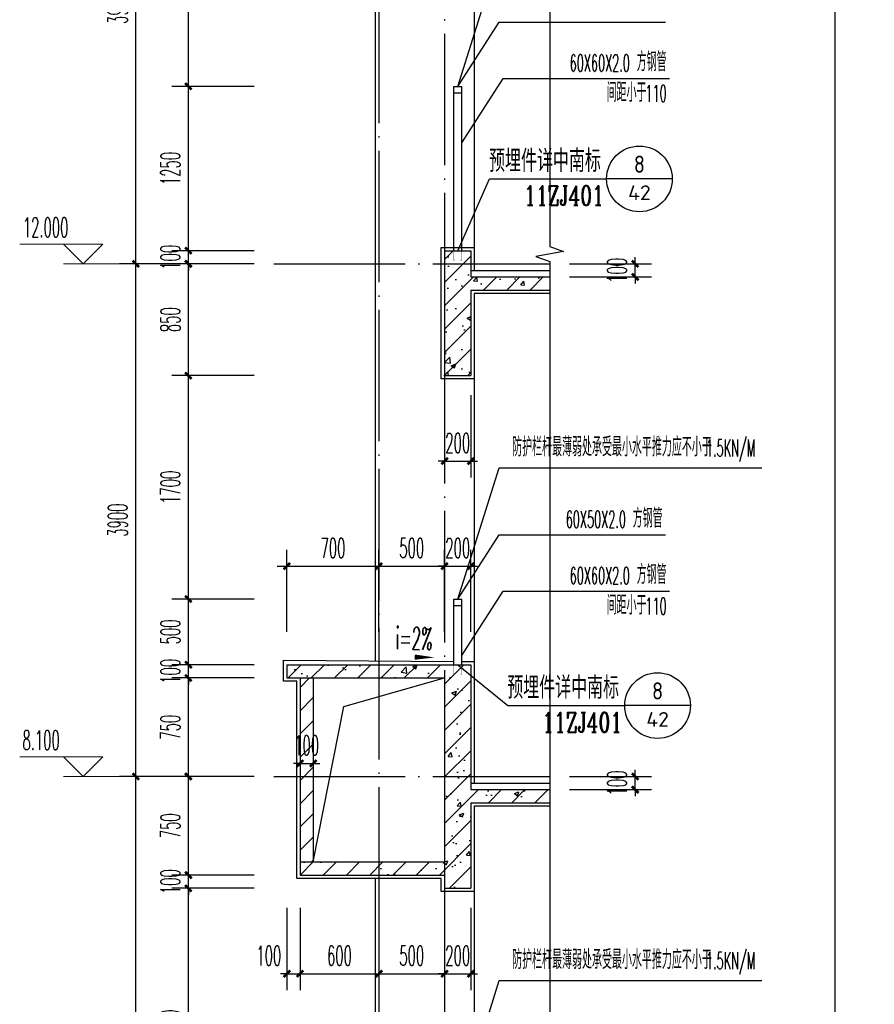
# Model space of a CAD drawing. Extents: x 1779708 to 7299578, y -1121471 to 88434.
# Tile 1020 of 1056: x 7019014 to 7025517, y -967306 to -959816. Entities that reach past the tile are written whole.
import ezdxf
from ezdxf.enums import TextEntityAlignment as Align

# ---------------------------------------------------------------- set-up
doc = ezdxf.new("R2010")
doc.units = 0
doc.header["$LTSCALE"] = 1000
doc.header["$MEASUREMENT"] = 0
doc.linetypes.add('DOTE', pattern=[2.42, 2, -0.2, 0.02, -0.2])
doc.layers.get('0').update_dxf_attribs({"linetype": 'CONTINUOUS'})
doc.layers.get('Defpoints').update_dxf_attribs({"linetype": 'CONTINUOUS'})
for name, color, linetype in [('AXIS', 3, 'CONTINUOUS'), ('DIM_IDEN', 3, 'CONTINUOUS'), ('DIM_LEAD', 3, 'CONTINUOUS'), ('DIM_SYMB', 3, 'CONTINUOUS'), ('DOTE', 1, 'DOTE'), ('PUB_TAB', 7, 'CONTINUOUS'), ('PUB_TEXT', 7, 'CONTINUOUS'), ('WALL', 255, 'CONTINUOUS'), ('填充细线', 8, 'CONTINUOUS'), ('栏杆', 6, 'CONTINUOUS'), ('粉刷线', 213, 'CONTINUOUS'), ('装修层线', 2, 'CONTINUOUS')]:
    doc.layers.add(name, color=color, linetype=linetype)
doc.layers.add('DIM_ELEV', color=3, linetype='CONTINUOUS', lineweight=13)
doc.styles.add('_TCH_DIM', font='SIMPLEX.shx', dxfattribs={"width": 0.7, "bigfont": 'GBCBIG.shx'})
doc.styles.add('_TCH_DIM_T3', font='SIMPLEX.shx', dxfattribs={"width": 0.494118, "bigfont": 'GBCBIG.shx'})
doc.styles.add('_TCH_LABEL', font='COMPLEX', dxfattribs={"bigfont": 'GBCBIG'})
doc.styles.get("Standard").update_dxf_attribs({"font": 'GBENOR', "bigfont": 'GBCBIG'})
doc.dimstyles.new('_TCH_ARCH&&50', dxfattribs={"dimtxt": 148.75, "dimasz": 50, "dimexe": 125, "dimexo": 150, "dimgap": 63.125, "dimtad": 1, "dimdec": 0, "dimzin": 0, "dimdsep": 46, "dimtxsty": '_TCH_DIM_T3', "dimblk": 'ARCHTICK', "dimcen": 0.09, "dimdle": 75, "dimclrt": 7, "dimazin": 2, "dimtfac": 1, "dimtdec": 0, "dimtix": 1, "dimtmove": 2, "dimatfit": 3, "dimfxl": 250, "dimtolj": 1, "dimtzin": 0, "dimarcsym": 0})

# ---------------------------------------------------------------- blocks, each defined once
blk = doc.blocks.new('_ArchTick')
at = {"color": 0, "linetype": 'ByBlock', "const_width": 0.4}
blk.add_lwpolyline([(-0.5, -0.5), (0.5, 0.5)], dxfattribs=at)
blk = doc.blocks.new('*D1239')
at = {"layer": 'AXIS', "color": 0, "lineweight": -2, "transparency": 16777216}
for p, q in [((7019897.5, -969548.2), (7019897.5, -965498.2)), ((7020797.5, -965573.2), (7019772.5, -965573.2)), ((7020797.5, -969473.2), (7019772.5, -969473.2))]:
    blk.add_line(p, q, dxfattribs=at)
at = {"layer": 'Defpoints', "color": 0, "transparency": 16777216}
for p in [(7019897.5, -965573.2), (7020947.5, -965573.2), (7020947.5, -969473.2)]:
    blk.add_point(p, dxfattribs=at)
at = {"layer": 'AXIS', "color": 0, "lineweight": -2, "transparency": 16777216, "xscale": 50, "yscale": 50, "zscale": 50}
for p, rotation in [((7019897.5, -965573.2), 90), ((7019897.5, -969473.2), 270)]:
    blk.add_blockref('_ArchTick', p, dxfattribs=dict(at, rotation=rotation))
at = {"layer": 'AXIS', "color": 7, "transparency": 16777216, "insert": (7019760, -967523.2), "char_height": 148.75, "attachment_point": 5, "rotation": 90, "style": '_TCH_DIM_T3'}
blk.add_mtext('\\A1;3900', dxfattribs=at)
blk = doc.blocks.new('*D1240')
at = {"layer": 'AXIS', "color": 0, "lineweight": -2, "transparency": 16777216}
for p, q in [((7019897.5, -965648.2), (7019897.5, -961598.2)), ((7020797.5, -961673.2), (7019772.5, -961673.2)), ((7020797.5, -965573.2), (7019772.5, -965573.2))]:
    blk.add_line(p, q, dxfattribs=at)
at = {"layer": 'Defpoints', "color": 0, "transparency": 16777216}
for p in [(7019897.5, -961673.2), (7020947.5, -961673.2), (7020947.5, -965573.2)]:
    blk.add_point(p, dxfattribs=at)
at = {"layer": 'AXIS', "color": 0, "lineweight": -2, "transparency": 16777216, "xscale": 50, "yscale": 50, "zscale": 50}
for p, rotation in [((7019897.5, -961673.2), 90), ((7019897.5, -965573.2), 270)]:
    blk.add_blockref('_ArchTick', p, dxfattribs=dict(at, rotation=rotation))
at = {"layer": 'AXIS', "color": 7, "transparency": 16777216, "insert": (7019760, -963623.2), "char_height": 148.75, "attachment_point": 5, "rotation": 90, "style": '_TCH_DIM_T3'}
blk.add_mtext('\\A1;3900', dxfattribs=at)
blk = doc.blocks.new('*D1241')
at = {"layer": 'AXIS', "color": 0, "lineweight": -2, "transparency": 16777216}
for p, q in [((7019897.5, -961748.2), (7019897.5, -957698.2)), ((7020797.5, -957773.2), (7019772.5, -957773.2)), ((7020797.5, -961673.2), (7019772.5, -961673.2))]:
    blk.add_line(p, q, dxfattribs=at)
at = {"layer": 'Defpoints', "color": 0, "transparency": 16777216}
for p in [(7019897.5, -957773.2), (7020947.5, -957773.2), (7020947.5, -961673.2)]:
    blk.add_point(p, dxfattribs=at)
at = {"layer": 'AXIS', "color": 0, "lineweight": -2, "transparency": 16777216, "xscale": 50, "yscale": 50, "zscale": 50}
for p, rotation in [((7019897.5, -957773.2), 90), ((7019897.5, -961673.2), 270)]:
    blk.add_blockref('_ArchTick', p, dxfattribs=dict(at, rotation=rotation))
at = {"layer": 'AXIS', "color": 7, "transparency": 16777216, "insert": (7019760, -959723.2), "char_height": 148.75, "attachment_point": 5, "rotation": 90, "style": '_TCH_DIM_T3'}
blk.add_mtext('\\A1;3900', dxfattribs=at)
blk = doc.blocks.new('*D1253')
at = {"layer": 'AXIS', "color": 0, "lineweight": -2, "transparency": 16777216}
for p, q in [((7020297.5, -968598.2), (7020297.5, -966348.2)), ((7020797.5, -966423.2), (7020172.5, -966423.2)), ((7020797.5, -968523.2), (7020172.5, -968523.2))]:
    blk.add_line(p, q, dxfattribs=at)
at = {"layer": 'Defpoints', "color": 0, "transparency": 16777216}
for p in [(7020297.5, -966423.2), (7020947.5, -966423.2), (7020947.5, -968523.2)]:
    blk.add_point(p, dxfattribs=at)
at = {"layer": 'AXIS', "color": 0, "lineweight": -2, "transparency": 16777216, "xscale": 50, "yscale": 50, "zscale": 50}
for p, rotation in [((7020297.5, -966423.2), 90), ((7020297.5, -968523.2), 270)]:
    blk.add_blockref('_ArchTick', p, dxfattribs=dict(at, rotation=rotation))
at = {"layer": 'AXIS', "color": 7, "transparency": 16777216, "insert": (7020160, -967473.2), "char_height": 148.75, "attachment_point": 5, "rotation": 90, "style": '_TCH_DIM_T3'}
blk.add_mtext('\\A1;2100', dxfattribs=at)
blk = doc.blocks.new('*D1254')
at = {"layer": 'AXIS', "color": 0, "lineweight": -2, "transparency": 16777216}
for p, q in [((7020297.5, -966323.2), (7020297.5, -966273.2)), ((7020797.5, -966323.2), (7020172.5, -966323.2)), ((7020297.5, -966423.2), (7020297.5, -966323.2)), ((7020797.5, -966423.2), (7020172.5, -966423.2)), ((7020297.5, -966423.2), (7020297.5, -966473.2))]:
    blk.add_line(p, q, dxfattribs=at)
at = {"layer": 'Defpoints', "color": 0, "transparency": 16777216}
for p in [(7020297.5, -966323.2), (7020947.5, -966323.2), (7020947.5, -966423.2)]:
    blk.add_point(p, dxfattribs=at)
at = {"layer": 'AXIS', "color": 0, "lineweight": -2, "transparency": 16777216, "xscale": 50, "yscale": 50, "zscale": 50}
for p, rotation in [((7020297.5, -966323.2), 270), ((7020297.5, -966423.2), 90)]:
    blk.add_blockref('_ArchTick', p, dxfattribs=dict(at, rotation=rotation))
at = {"layer": 'AXIS', "color": 7, "transparency": 16777216, "insert": (7020160, -966373.2), "char_height": 148.75, "attachment_point": 5, "rotation": 90, "style": '_TCH_DIM_T3'}
blk.add_mtext('\\A1;100', dxfattribs=at)
blk = doc.blocks.new('*D1255')
at = {"layer": 'AXIS', "color": 0, "lineweight": -2, "transparency": 16777216}
for p, q in [((7020297.5, -966398.2), (7020297.5, -965498.2)), ((7020797.5, -965573.2), (7020172.5, -965573.2)), ((7020797.5, -966323.2), (7020172.5, -966323.2))]:
    blk.add_line(p, q, dxfattribs=at)
at = {"layer": 'Defpoints', "color": 0, "transparency": 16777216}
for p in [(7020297.5, -965573.2), (7020947.5, -965573.2), (7020947.5, -966323.2)]:
    blk.add_point(p, dxfattribs=at)
at = {"layer": 'AXIS', "color": 0, "lineweight": -2, "transparency": 16777216, "xscale": 50, "yscale": 50, "zscale": 50}
for p, rotation in [((7020297.5, -965573.2), 90), ((7020297.5, -966323.2), 270)]:
    blk.add_blockref('_ArchTick', p, dxfattribs=dict(at, rotation=rotation))
at = {"layer": 'AXIS', "color": 7, "transparency": 16777216, "insert": (7020160, -965948.2), "char_height": 148.75, "attachment_point": 5, "rotation": 90, "style": '_TCH_DIM_T3'}
blk.add_mtext('\\A1;750', dxfattribs=at)
blk = doc.blocks.new('*D1256')
at = {"layer": 'AXIS', "color": 0, "lineweight": -2, "transparency": 16777216}
for p, q in [((7020297.5, -965648.2), (7020297.5, -964748.2)), ((7020797.5, -964823.2), (7020172.5, -964823.2)), ((7020797.5, -965573.2), (7020172.5, -965573.2))]:
    blk.add_line(p, q, dxfattribs=at)
at = {"layer": 'Defpoints', "color": 0, "transparency": 16777216}
for p in [(7020297.5, -964823.2), (7020947.5, -964823.2), (7020947.5, -965573.2)]:
    blk.add_point(p, dxfattribs=at)
at = {"layer": 'AXIS', "color": 0, "lineweight": -2, "transparency": 16777216, "xscale": 50, "yscale": 50, "zscale": 50}
for p, rotation in [((7020297.5, -964823.2), 90), ((7020297.5, -965573.2), 270)]:
    blk.add_blockref('_ArchTick', p, dxfattribs=dict(at, rotation=rotation))
at = {"layer": 'AXIS', "color": 7, "transparency": 16777216, "insert": (7020160, -965198.2), "char_height": 148.75, "attachment_point": 5, "rotation": 90, "style": '_TCH_DIM_T3'}
blk.add_mtext('\\A1;750', dxfattribs=at)
blk = doc.blocks.new('*D1257')
at = {"layer": 'AXIS', "color": 0, "lineweight": -2, "transparency": 16777216}
for p, q in [((7020297.5, -964723.2), (7020297.5, -964673.2)), ((7020797.5, -964723.2), (7020172.5, -964723.2)), ((7020297.5, -964823.2), (7020297.5, -964723.2)), ((7020797.5, -964823.2), (7020172.5, -964823.2)), ((7020297.5, -964823.2), (7020297.5, -964873.2))]:
    blk.add_line(p, q, dxfattribs=at)
at = {"layer": 'Defpoints', "color": 0, "transparency": 16777216}
for p in [(7020297.5, -964723.2), (7020947.5, -964723.2), (7020947.5, -964823.2)]:
    blk.add_point(p, dxfattribs=at)
at = {"layer": 'AXIS', "color": 0, "lineweight": -2, "transparency": 16777216, "xscale": 50, "yscale": 50, "zscale": 50}
for p, rotation in [((7020297.5, -964723.2), 270), ((7020297.5, -964823.2), 90)]:
    blk.add_blockref('_ArchTick', p, dxfattribs=dict(at, rotation=rotation))
at = {"layer": 'AXIS', "color": 7, "transparency": 16777216, "insert": (7020160, -964773.2), "char_height": 148.75, "attachment_point": 5, "rotation": 90, "style": '_TCH_DIM_T3'}
blk.add_mtext('\\A1;100', dxfattribs=at)
blk = doc.blocks.new('*D1258')
at = {"layer": 'AXIS', "color": 0, "lineweight": -2, "transparency": 16777216}
for p, q in [((7020297.5, -964798.2), (7020297.5, -964148.2)), ((7020797.5, -964223.2), (7020172.5, -964223.2)), ((7020797.5, -964723.2), (7020172.5, -964723.2))]:
    blk.add_line(p, q, dxfattribs=at)
at = {"layer": 'Defpoints', "color": 0, "transparency": 16777216}
for p in [(7020297.5, -964223.2), (7020947.5, -964223.2), (7020947.5, -964723.2)]:
    blk.add_point(p, dxfattribs=at)
at = {"layer": 'AXIS', "color": 0, "lineweight": -2, "transparency": 16777216, "xscale": 50, "yscale": 50, "zscale": 50}
for p, rotation in [((7020297.5, -964223.2), 90), ((7020297.5, -964723.2), 270)]:
    blk.add_blockref('_ArchTick', p, dxfattribs=dict(at, rotation=rotation))
at = {"layer": 'AXIS', "color": 7, "transparency": 16777216, "insert": (7020160, -964473.2), "char_height": 148.75, "attachment_point": 5, "rotation": 90, "style": '_TCH_DIM_T3'}
blk.add_mtext('\\A1;500', dxfattribs=at)
blk = doc.blocks.new('*D1259')
at = {"layer": 'AXIS', "color": 0, "lineweight": -2, "transparency": 16777216}
for p, q in [((7020297.5, -964298.2), (7020297.5, -962448.2)), ((7020797.5, -962523.2), (7020172.5, -962523.2)), ((7020797.5, -964223.2), (7020172.5, -964223.2))]:
    blk.add_line(p, q, dxfattribs=at)
at = {"layer": 'Defpoints', "color": 0, "transparency": 16777216}
for p in [(7020297.5, -962523.2), (7020947.5, -962523.2), (7020947.5, -964223.2)]:
    blk.add_point(p, dxfattribs=at)
at = {"layer": 'AXIS', "color": 0, "lineweight": -2, "transparency": 16777216, "xscale": 50, "yscale": 50, "zscale": 50}
for p, rotation in [((7020297.5, -962523.2), 90), ((7020297.5, -964223.2), 270)]:
    blk.add_blockref('_ArchTick', p, dxfattribs=dict(at, rotation=rotation))
at = {"layer": 'AXIS', "color": 7, "transparency": 16777216, "insert": (7020160, -963373.2), "char_height": 148.75, "attachment_point": 5, "rotation": 90, "style": '_TCH_DIM_T3'}
blk.add_mtext('\\A1;1700', dxfattribs=at)
blk = doc.blocks.new('*D1260')
at = {"layer": 'AXIS', "color": 0, "lineweight": -2, "transparency": 16777216}
for p, q in [((7020297.5, -962598.2), (7020297.5, -961598.2)), ((7020797.5, -961673.2), (7020172.5, -961673.2)), ((7020797.5, -962523.2), (7020172.5, -962523.2))]:
    blk.add_line(p, q, dxfattribs=at)
at = {"layer": 'Defpoints', "color": 0, "transparency": 16777216}
for p in [(7020297.5, -961673.2), (7020947.5, -961673.2), (7020947.5, -962523.2)]:
    blk.add_point(p, dxfattribs=at)
at = {"layer": 'AXIS', "color": 0, "lineweight": -2, "transparency": 16777216, "xscale": 50, "yscale": 50, "zscale": 50}
for p, rotation in [((7020297.5, -961673.2), 90), ((7020297.5, -962523.2), 270)]:
    blk.add_blockref('_ArchTick', p, dxfattribs=dict(at, rotation=rotation))
at = {"layer": 'AXIS', "color": 7, "transparency": 16777216, "insert": (7020160, -962098.2), "char_height": 148.75, "attachment_point": 5, "rotation": 90, "style": '_TCH_DIM_T3'}
blk.add_mtext('\\A1;850', dxfattribs=at)
blk = doc.blocks.new('*D1261')
at = {"layer": 'AXIS', "color": 0, "lineweight": -2, "transparency": 16777216}
for p, q in [((7020297.5, -961573.2), (7020297.5, -961523.2)), ((7020797.5, -961573.2), (7020172.5, -961573.2)), ((7020297.5, -961673.2), (7020297.5, -961573.2)), ((7020797.5, -961673.2), (7020172.5, -961673.2)), ((7020297.5, -961673.2), (7020297.5, -961723.2))]:
    blk.add_line(p, q, dxfattribs=at)
at = {"layer": 'Defpoints', "color": 0, "transparency": 16777216}
for p in [(7020297.5, -961573.2), (7020947.5, -961573.2), (7020947.5, -961673.2)]:
    blk.add_point(p, dxfattribs=at)
at = {"layer": 'AXIS', "color": 0, "lineweight": -2, "transparency": 16777216, "xscale": 50, "yscale": 50, "zscale": 50}
for p, rotation in [((7020297.5, -961573.2), 270), ((7020297.5, -961673.2), 90)]:
    blk.add_blockref('_ArchTick', p, dxfattribs=dict(at, rotation=rotation))
at = {"layer": 'AXIS', "color": 7, "transparency": 16777216, "insert": (7020160, -961623.2), "char_height": 148.75, "attachment_point": 5, "rotation": 90, "style": '_TCH_DIM_T3'}
blk.add_mtext('\\A1;100', dxfattribs=at)
blk = doc.blocks.new('*D1262')
at = {"layer": 'AXIS', "color": 0, "lineweight": -2, "transparency": 16777216}
for p, q in [((7020297.5, -961648.2), (7020297.5, -960248.2)), ((7020797.5, -960323.2), (7020172.5, -960323.2)), ((7020797.5, -961573.2), (7020172.5, -961573.2))]:
    blk.add_line(p, q, dxfattribs=at)
at = {"layer": 'Defpoints', "color": 0, "transparency": 16777216}
for p in [(7020297.5, -960323.2), (7020947.5, -960323.2), (7020947.5, -961573.2)]:
    blk.add_point(p, dxfattribs=at)
at = {"layer": 'AXIS', "color": 0, "lineweight": -2, "transparency": 16777216, "xscale": 50, "yscale": 50, "zscale": 50}
for p, rotation in [((7020297.5, -960323.2), 90), ((7020297.5, -961573.2), 270)]:
    blk.add_blockref('_ArchTick', p, dxfattribs=dict(at, rotation=rotation))
at = {"layer": 'AXIS', "color": 7, "transparency": 16777216, "insert": (7020160, -960948.2), "char_height": 148.75, "attachment_point": 5, "rotation": 90, "style": '_TCH_DIM_T3'}
blk.add_mtext('\\A1;1250', dxfattribs=at)
blk = doc.blocks.new('*D1263')
at = {"layer": 'AXIS', "color": 0, "lineweight": -2, "transparency": 16777216}
for p, q in [((7020297.5, -960398.2), (7020297.5, -958548.2)), ((7020797.5, -958623.2), (7020172.5, -958623.2)), ((7020797.5, -960323.2), (7020172.5, -960323.2))]:
    blk.add_line(p, q, dxfattribs=at)
at = {"layer": 'Defpoints', "color": 0, "transparency": 16777216}
for p in [(7020297.5, -958623.2), (7020947.5, -958623.2), (7020947.5, -960323.2)]:
    blk.add_point(p, dxfattribs=at)
at = {"layer": 'AXIS', "color": 0, "lineweight": -2, "transparency": 16777216, "xscale": 50, "yscale": 50, "zscale": 50}
for p, rotation in [((7020297.5, -958623.2), 90), ((7020297.5, -960323.2), 270)]:
    blk.add_blockref('_ArchTick', p, dxfattribs=dict(at, rotation=rotation))
at = {"layer": 'AXIS', "color": 7, "transparency": 16777216, "insert": (7020160, -959473.2), "char_height": 148.75, "attachment_point": 5, "rotation": 90, "style": '_TCH_DIM_T3'}
blk.add_mtext('\\A1;1700', dxfattribs=at)
blk = doc.blocks.new('*D1283')
at = {"layer": 'AXIS', "color": 0, "lineweight": -2, "transparency": 16777216}
for p, q in [((7023697.5, -961673.2), (7023697.5, -961623.2)), ((7023197.5, -961673.2), (7023822.5, -961673.2)), ((7023697.5, -961773.2), (7023697.5, -961673.2)), ((7023197.5, -961773.2), (7023822.5, -961773.2)), ((7023697.5, -961773.2), (7023697.5, -961823.2))]:
    blk.add_line(p, q, dxfattribs=at)
at = {"layer": 'Defpoints', "color": 0, "transparency": 16777216}
for p in [(7023047.5, -961673.2), (7023697.5, -961673.2), (7023047.5, -961773.2)]:
    blk.add_point(p, dxfattribs=at)
at = {"layer": 'AXIS', "color": 0, "lineweight": -2, "transparency": 16777216, "xscale": 50, "yscale": 50, "zscale": 50}
for p, rotation in [((7023697.5, -961673.2), 270), ((7023697.5, -961773.2), 90)]:
    blk.add_blockref('_ArchTick', p, dxfattribs=dict(at, rotation=rotation))
at = {"layer": 'AXIS', "color": 7, "transparency": 16777216, "insert": (7023560, -961723.2), "char_height": 148.75, "attachment_point": 5, "rotation": 90, "style": '_TCH_DIM_T3'}
blk.add_mtext('\\A1;100', dxfattribs=at)
blk = doc.blocks.new('*D1290')
at = {"layer": 'AXIS', "color": 0, "lineweight": -2, "transparency": 16777216}
for p, q in [((7021047.5, -964473.2), (7021047.5, -963848.2)), ((7021747.5, -964473.2), (7021747.5, -963848.2)), ((7020972.5, -963973.2), (7021822.5, -963973.2))]:
    blk.add_line(p, q, dxfattribs=at)
at = {"layer": 'Defpoints', "color": 0, "transparency": 16777216}
for p in [(7021747.5, -963973.2), (7021047.5, -964623.2), (7021747.5, -964623.2)]:
    blk.add_point(p, dxfattribs=at)
at = {"layer": 'AXIS', "color": 0, "lineweight": -2, "transparency": 16777216, "xscale": 50, "yscale": 50, "zscale": 50, "rotation": 180}
blk.add_blockref('_ArchTick', (7021047.5, -963973.2), dxfattribs=at)
at = {"layer": 'AXIS', "color": 0, "lineweight": -2, "transparency": 16777216, "xscale": 50, "yscale": 50, "zscale": 50}
blk.add_blockref('_ArchTick', (7021747.5, -963973.2), dxfattribs=at)
at = {"layer": 'AXIS', "color": 7, "transparency": 16777216, "insert": (7021397.5, -963835.7), "char_height": 148.75, "attachment_point": 5, "style": '_TCH_DIM_T3'}
blk.add_mtext('\\A1;700', dxfattribs=at)
blk = doc.blocks.new('*D1291')
at = {"layer": 'AXIS', "color": 0, "lineweight": -2, "transparency": 16777216}
for p, q in [((7021747.5, -964473.2), (7021747.5, -963848.2)), ((7022247.5, -964473.2), (7022247.5, -963848.2)), ((7021672.5, -963973.2), (7022322.5, -963973.2))]:
    blk.add_line(p, q, dxfattribs=at)
at = {"layer": 'Defpoints', "color": 0, "transparency": 16777216}
for p in [(7022247.5, -963973.2), (7021747.5, -964623.2), (7022247.5, -964623.2)]:
    blk.add_point(p, dxfattribs=at)
at = {"layer": 'AXIS', "color": 0, "lineweight": -2, "transparency": 16777216, "xscale": 50, "yscale": 50, "zscale": 50, "rotation": 180}
blk.add_blockref('_ArchTick', (7021747.5, -963973.2), dxfattribs=at)
at = {"layer": 'AXIS', "color": 0, "lineweight": -2, "transparency": 16777216, "xscale": 50, "yscale": 50, "zscale": 50}
blk.add_blockref('_ArchTick', (7022247.5, -963973.2), dxfattribs=at)
at = {"layer": 'AXIS', "color": 7, "transparency": 16777216, "insert": (7021997.5, -963835.7), "char_height": 148.75, "attachment_point": 5, "style": '_TCH_DIM_T3'}
blk.add_mtext('\\A1;500', dxfattribs=at)
blk = doc.blocks.new('*D1292')
at = {"layer": 'AXIS', "color": 0, "lineweight": -2, "transparency": 16777216}
for p, q in [((7022247.5, -964473.2), (7022247.5, -963848.2)), ((7022447.5, -964473.2), (7022447.5, -963848.2)), ((7022247.5, -963973.2), (7022197.5, -963973.2)), ((7022247.5, -963973.2), (7022447.5, -963973.2)), ((7022447.5, -963973.2), (7022497.5, -963973.2))]:
    blk.add_line(p, q, dxfattribs=at)
at = {"layer": 'Defpoints', "color": 0, "transparency": 16777216}
for p in [(7022447.5, -963973.2), (7022247.5, -964623.2), (7022447.5, -964623.2)]:
    blk.add_point(p, dxfattribs=at)
at = {"layer": 'AXIS', "color": 0, "lineweight": -2, "transparency": 16777216, "xscale": 50, "yscale": 50, "zscale": 50}
blk.add_blockref('_ArchTick', (7022247.5, -963973.2), dxfattribs=at)
at = {"layer": 'AXIS', "color": 0, "lineweight": -2, "transparency": 16777216, "xscale": 50, "yscale": 50, "zscale": 50, "rotation": 180}
blk.add_blockref('_ArchTick', (7022447.5, -963973.2), dxfattribs=at)
at = {"layer": 'AXIS', "color": 7, "transparency": 16777216, "insert": (7022347.5, -963835.7), "char_height": 148.75, "attachment_point": 5, "style": '_TCH_DIM_T3'}
blk.add_mtext('\\A1;200', dxfattribs=at)
blk = doc.blocks.new('*D1293')
at = {"layer": 'AXIS', "color": 0, "lineweight": -2, "transparency": 16777216}
for p, q in [((7022247.5, -962673.2), (7022247.5, -963298.2)), ((7022447.5, -962673.2), (7022447.5, -963298.2)), ((7022247.5, -963173.2), (7022197.5, -963173.2)), ((7022247.5, -963173.2), (7022447.5, -963173.2)), ((7022447.5, -963173.2), (7022497.5, -963173.2))]:
    blk.add_line(p, q, dxfattribs=at)
at = {"layer": 'Defpoints', "color": 0, "transparency": 16777216}
for p in [(7022247.5, -962523.2), (7022447.5, -962523.2), (7022447.5, -963173.2)]:
    blk.add_point(p, dxfattribs=at)
at = {"layer": 'AXIS', "color": 0, "lineweight": -2, "transparency": 16777216, "xscale": 50, "yscale": 50, "zscale": 50}
blk.add_blockref('_ArchTick', (7022247.5, -963173.2), dxfattribs=at)
at = {"layer": 'AXIS', "color": 0, "lineweight": -2, "transparency": 16777216, "xscale": 50, "yscale": 50, "zscale": 50, "rotation": 180}
blk.add_blockref('_ArchTick', (7022447.5, -963173.2), dxfattribs=at)
at = {"layer": 'AXIS', "color": 7, "transparency": 16777216, "insert": (7022347.5, -963035.7), "char_height": 148.75, "attachment_point": 5, "style": '_TCH_DIM_T3'}
blk.add_mtext('\\A1;200', dxfattribs=at)
blk = doc.blocks.new('*D1297')
at = {"layer": 'AXIS', "color": 0, "lineweight": -2, "transparency": 16777216}
for p, q in [((7021047.5, -966573.2), (7021047.5, -967198.2)), ((7021147.5, -966573.2), (7021147.5, -967198.2)), ((7021047.5, -967073.2), (7020997.5, -967073.2)), ((7021047.5, -967073.2), (7021147.5, -967073.2)), ((7021147.5, -967073.2), (7021197.5, -967073.2))]:
    blk.add_line(p, q, dxfattribs=at)
at = {"layer": 'Defpoints', "color": 0, "transparency": 16777216}
for p in [(7021047.5, -966423.2), (7021147.5, -966423.2), (7021147.5, -967073.2)]:
    blk.add_point(p, dxfattribs=at)
at = {"layer": 'AXIS', "color": 0, "lineweight": -2, "transparency": 16777216, "xscale": 50, "yscale": 50, "zscale": 50}
blk.add_blockref('_ArchTick', (7021047.5, -967073.2), dxfattribs=at)
at = {"layer": 'AXIS', "color": 0, "lineweight": -2, "transparency": 16777216, "xscale": 50, "yscale": 50, "zscale": 50, "rotation": 180}
blk.add_blockref('_ArchTick', (7021147.5, -967073.2), dxfattribs=at)
at = {"layer": 'AXIS', "color": 7, "transparency": 16777216, "insert": (7020910, -966935.7), "char_height": 148.75, "attachment_point": 5, "style": '_TCH_DIM_T3'}
blk.add_mtext('\\A1;100', dxfattribs=at)
blk = doc.blocks.new('*D1298')
at = {"layer": 'AXIS', "color": 0, "lineweight": -2, "transparency": 16777216}
for p, q in [((7021147.5, -966573.2), (7021147.5, -967198.2)), ((7021747.5, -966573.2), (7021747.5, -967198.2)), ((7021072.5, -967073.2), (7021822.5, -967073.2))]:
    blk.add_line(p, q, dxfattribs=at)
at = {"layer": 'Defpoints', "color": 0, "transparency": 16777216}
for p in [(7021147.5, -966423.2), (7021747.5, -966423.2), (7021747.5, -967073.2)]:
    blk.add_point(p, dxfattribs=at)
at = {"layer": 'AXIS', "color": 0, "lineweight": -2, "transparency": 16777216, "xscale": 50, "yscale": 50, "zscale": 50, "rotation": 180}
blk.add_blockref('_ArchTick', (7021147.5, -967073.2), dxfattribs=at)
at = {"layer": 'AXIS', "color": 0, "lineweight": -2, "transparency": 16777216, "xscale": 50, "yscale": 50, "zscale": 50}
blk.add_blockref('_ArchTick', (7021747.5, -967073.2), dxfattribs=at)
at = {"layer": 'AXIS', "color": 7, "transparency": 16777216, "insert": (7021447.5, -966935.7), "char_height": 148.75, "attachment_point": 5, "style": '_TCH_DIM_T3'}
blk.add_mtext('\\A1;600', dxfattribs=at)
blk = doc.blocks.new('*D1299')
at = {"layer": 'AXIS', "color": 0, "lineweight": -2, "transparency": 16777216}
for p, q in [((7021747.5, -966573.2), (7021747.5, -967198.2)), ((7022247.5, -966573.2), (7022247.5, -967198.2)), ((7021672.5, -967073.2), (7022322.5, -967073.2))]:
    blk.add_line(p, q, dxfattribs=at)
at = {"layer": 'Defpoints', "color": 0, "transparency": 16777216}
for p in [(7021747.5, -966423.2), (7022247.5, -966423.2), (7022247.5, -967073.2)]:
    blk.add_point(p, dxfattribs=at)
at = {"layer": 'AXIS', "color": 0, "lineweight": -2, "transparency": 16777216, "xscale": 50, "yscale": 50, "zscale": 50, "rotation": 180}
blk.add_blockref('_ArchTick', (7021747.5, -967073.2), dxfattribs=at)
at = {"layer": 'AXIS', "color": 0, "lineweight": -2, "transparency": 16777216, "xscale": 50, "yscale": 50, "zscale": 50}
blk.add_blockref('_ArchTick', (7022247.5, -967073.2), dxfattribs=at)
at = {"layer": 'AXIS', "color": 7, "transparency": 16777216, "insert": (7021997.5, -966935.7), "char_height": 148.75, "attachment_point": 5, "style": '_TCH_DIM_T3'}
blk.add_mtext('\\A1;500', dxfattribs=at)
blk = doc.blocks.new('*D1300')
at = {"layer": 'AXIS', "color": 0, "lineweight": -2, "transparency": 16777216}
for p, q in [((7022247.5, -966573.2), (7022247.5, -967198.2)), ((7022447.5, -966573.2), (7022447.5, -967198.2)), ((7022247.5, -967073.2), (7022197.5, -967073.2)), ((7022247.5, -967073.2), (7022447.5, -967073.2)), ((7022447.5, -967073.2), (7022497.5, -967073.2))]:
    blk.add_line(p, q, dxfattribs=at)
at = {"layer": 'Defpoints', "color": 0, "transparency": 16777216}
for p in [(7022247.5, -966423.2), (7022447.5, -966423.2), (7022447.5, -967073.2)]:
    blk.add_point(p, dxfattribs=at)
at = {"layer": 'AXIS', "color": 0, "lineweight": -2, "transparency": 16777216, "xscale": 50, "yscale": 50, "zscale": 50}
blk.add_blockref('_ArchTick', (7022247.5, -967073.2), dxfattribs=at)
at = {"layer": 'AXIS', "color": 0, "lineweight": -2, "transparency": 16777216, "xscale": 50, "yscale": 50, "zscale": 50, "rotation": 180}
blk.add_blockref('_ArchTick', (7022447.5, -967073.2), dxfattribs=at)
at = {"layer": 'AXIS', "color": 7, "transparency": 16777216, "insert": (7022347.5, -966935.7), "char_height": 148.75, "attachment_point": 5, "style": '_TCH_DIM_T3'}
blk.add_mtext('\\A1;200', dxfattribs=at)
blk = doc.blocks.new('*D1301')
at = {"layer": 'AXIS', "color": 0, "lineweight": -2, "transparency": 16777216}
for p, q in [((7021147.5, -964973.2), (7021147.5, -965598.2)), ((7021247.5, -964973.2), (7021247.5, -965598.2)), ((7021147.5, -965473.2), (7021097.5, -965473.2)), ((7021147.5, -965473.2), (7021247.5, -965473.2)), ((7021247.5, -965473.2), (7021297.5, -965473.2))]:
    blk.add_line(p, q, dxfattribs=at)
at = {"layer": 'Defpoints', "color": 0, "transparency": 16777216}
for p in [(7021147.5, -964823.2), (7021247.5, -964823.2), (7021247.5, -965473.2)]:
    blk.add_point(p, dxfattribs=at)
at = {"layer": 'AXIS', "color": 0, "lineweight": -2, "transparency": 16777216, "xscale": 50, "yscale": 50, "zscale": 50}
blk.add_blockref('_ArchTick', (7021147.5, -965473.2), dxfattribs=at)
at = {"layer": 'AXIS', "color": 0, "lineweight": -2, "transparency": 16777216, "xscale": 50, "yscale": 50, "zscale": 50, "rotation": 180}
blk.add_blockref('_ArchTick', (7021247.5, -965473.2), dxfattribs=at)
at = {"layer": 'AXIS', "color": 7, "transparency": 16777216, "insert": (7021197.5, -965335.7), "char_height": 148.75, "attachment_point": 5, "style": '_TCH_DIM_T3'}
blk.add_mtext('\\A1;100', dxfattribs=at)
blk = doc.blocks.new('*D1310')
at = {"layer": 'AXIS', "color": 0, "lineweight": -2, "transparency": 16777216}
for p, q in [((7023697.5, -965573.2), (7023697.5, -965523.2)), ((7023197.5, -965573.2), (7023822.5, -965573.2)), ((7023697.5, -965673.2), (7023697.5, -965573.2)), ((7023197.5, -965673.2), (7023822.5, -965673.2)), ((7023697.5, -965673.2), (7023697.5, -965723.2))]:
    blk.add_line(p, q, dxfattribs=at)
at = {"layer": 'Defpoints', "color": 0, "transparency": 16777216}
for p in [(7023047.5, -965573.2), (7023697.5, -965573.2), (7023047.5, -965673.2)]:
    blk.add_point(p, dxfattribs=at)
at = {"layer": 'AXIS', "color": 0, "lineweight": -2, "transparency": 16777216, "xscale": 50, "yscale": 50, "zscale": 50}
for p, rotation in [((7023697.5, -965573.2), 270), ((7023697.5, -965673.2), 90)]:
    blk.add_blockref('_ArchTick', p, dxfattribs=dict(at, rotation=rotation))
at = {"layer": 'AXIS', "color": 7, "transparency": 16777216, "insert": (7023560, -965623.2), "char_height": 148.75, "attachment_point": 5, "rotation": 90, "style": '_TCH_DIM_T3'}
blk.add_mtext('\\A1;100', dxfattribs=at)

msp = doc.modelspace()

# ---------------------------------------------------------------- hatches: boundary and pattern name
at = {"layer": '填充细线'}
h = msp.add_hatch(dxfattribs=at)
h.set_pattern_fill('钢筋混凝土', color=114, scale=50)
h.set_pattern_definition([(45, (7022247.51, -962523.25), (-88.388, 88.388), []), (50, (7022247.5, -962523.25), (358.63, -31.376), [37.5, -412.5]), (355, (7022247.5, -962523.25), (-69.38, 376.1), [30, -330]), (100.45, (7022277.4, -962525.86), (289.25, 344.72), [31.87, -350.57]), (46.184, (7022247.5, -962423.25), (533.62, -82.76), [56.25, -618.75]), (96.636, (7022292, -962430.14), (467.33, 487.06), [47.8, -525.86]), (351.184, (7022247.5, -962423.25), (467.33, 487.06), [45, -495]), (21, (7022297.5, -962448.25), (298.45, -201.31), [37.5, -412.5]), (326, (7022297.5, -962448.25), (121.66, 362.58), [30, -330]), (71.45, (7022322.38, -962465.02), (420.11, 161.27), [31.87, -350.57]), (37.5, (7022247.51, -962523.25), (6.08, 166.447), [0, -326, 0, -335, 0, -331.25]), (7.5, (7022247.51, -962523.25), (131.535, 197.206), [0, -191, 0, -318.5, 0, -126.25]), (327.5, (7022136.01, -962523.25), (266.911, -11.277), [0, -125, 0, -390, 0, -517.5]), (317.5, (7022086, -962523.25), (291.593, 50.052), [0, -162.5, 0, -259, 0, -367.5])])
h.paths.add_polyline_path([(7022447.5, -961573.2), (7022247.5, -961573.2), (7022247.5, -962523.2), (7022447.5, -962523.2), (7022447.5, -961873.2), (7023047.5, -961873.2), (7023047.5, -961773.2), (7022447.5, -961773.2)])
h = msp.add_hatch(dxfattribs=at)
h.set_pattern_fill('钢筋混凝土', color=114, scale=50)
h.set_pattern_definition([(45, (7021047.51, -966423.25), (-88.3883, 88.3883), []), (50, (7021047.5, -966423.25), (358.63, -31.376), [37.5, -412.5]), (355, (7021047.5, -966423.25), (-69.376, 376.096), [30, -330]), (100.451, (7021077.4, -966425.86), (289.255, 344.72), [31.87, -350.57]), (46.184, (7021047.5, -966323.25), (533.62, -82.76), [56.25, -618.75]), (96.636, (7021092, -966330.14), (467.33, 487.06), [47.805, -525.86]), (351.184, (7021047.5, -966323.25), (467.33, 487.06), [45, -495]), (21, (7021097.5, -966348.25), (298.454, -201.31), [37.5, -412.5]), (326, (7021097.5, -966348.25), (121.66, 362.575), [30, -330]), (71.451, (7021122.38, -966365.02), (420.11, 161.265), [31.87, -350.57]), (37.5, (7021047.51, -966423.25), (6.08, 166.447), [0, -326, 0, -335, 0, -331.25]), (7.5, (7021047.51, -966423.25), (131.535, 197.206), [0, -191, 0, -318.5, 0, -126.25]), (327.5, (7020936.01, -966423.25), (266.911, -11.2774), [0, -125, 0, -390, 0, -517.5]), (317.5, (7020886, -966423.25), (291.593, 50.052), [0, -162.5, 0, -259, 0, -367.5])])
h.paths.add_polyline_path([(7022447.5, -964723.2), (7021047.5, -964723.2), (7021047.5, -964823.2), (7022247.5, -964823.2), (7022247.5, -966223.2), (7021147.5, -966223.2), (7021147.5, -966323.2), (7022247.5, -966323.2), (7022247.5, -966423.2), (7022447.5, -966423.2), (7022447.5, -965773.2), (7023047.5, -965773.2), (7023047.5, -965673.2), (7022447.5, -965673.2)])
h = msp.add_hatch(dxfattribs=at)
h.set_pattern_fill('普通砖', color=114, scale=50)
h.set_pattern_definition([(45, (7021147.51, -966133.49), (-88.388, 88.388), [])])
h.paths.add_polyline_path([(7021247.5, -964823.2), (7021147.5, -964823.2), (7021147.5, -966223.2), (7021247.5, -966223.2)])

# ---------------------------------------------------------------- linework, layer by layer
at = {"layer": 'DIM_ELEV'}
for p, q in [((7019647.5, -961523.2), (7019014.2, -961523.2)), ((7019497.5, -961673.2), (7019347.5, -961523.2)), ((7019497.5, -961673.2), (7019647.5, -961523.2)), ((7020297.5, -961673.2), (7019347.5, -961673.2)), ((7019647.5, -965423.2), (7019014.2, -965423.2)), ((7019497.5, -965573.2), (7019347.5, -965423.2)), ((7019497.5, -965573.2), (7019647.5, -965423.2)), ((7020297.5, -965573.2), (7019347.5, -965573.2))]:
    msp.add_line(p, q, dxfattribs=at)
at = {"layer": 'DIM_IDEN'}
for p, q in [((7022347.5, -961573.2), (7022590.1, -961027)), ((7022590.1, -961027), (7023479.8, -961027)), ((7023979.8, -961027), (7023479.8, -961027)), ((7022347.5, -964723.2), (7022728.4, -965033.8)), ((7022728.4, -965033.8), (7023618.1, -965033.8)), ((7024118.1, -965033.8), (7023618.1, -965033.8))]:
    msp.add_line(p, q, dxfattribs=at)
for points in [[(7022347.5, -961573.2, 1), (7022347.5, -961573.2, 1)], [(7022347.5, -964723.2, 1), (7022347.5, -964723.2, 1)]]:
    msp.add_lwpolyline(points, format="xyb", close=True, dxfattribs=at)
for centre in [(7023729.8, -961027), (7023868.1, -965033.8)]:
    msp.add_circle(centre, 250, dxfattribs=at)
at = {"layer": 'DIM_LEAD'}
for p, q in [((7022347.5, -960323.2), (7022663.6, -959325.4)), ((7022347.5, -960323.2), (7022663.6, -959835.1)), ((7022663.6, -959835.1), (7023928.3, -959835.1)), ((7022377.5, -960751.7), (7022693.6, -960263.5)), ((7022693.6, -960263.5), (7023958.3, -960263.5)), ((7022347.5, -964223.2), (7022663.6, -963225.4)), ((7022663.6, -963225.4), (7024661.8, -963225.4)), ((7022347.5, -964223.2), (7022663.6, -963735.1)), ((7022663.6, -963735.1), (7023928.3, -963735.1)), ((7022377.5, -964651.7), (7022693.6, -964163.5)), ((7022693.6, -964163.5), (7023958.3, -964163.5)), ((7022347.5, -968123.2), (7022663.6, -967125.4)), ((7022663.6, -967125.4), (7024661.8, -967125.4))]:
    msp.add_line(p, q, dxfattribs=at)
at = {"layer": 'DIM_SYMB'}
msp.add_lwpolyline([(7023047.5, -948123.2), (7023047.5, -961542), (7023152.5, -961580.2), (7022942.5, -961617.2), (7023047.5, -961654.5), (7023047.5, -975073.2)], dxfattribs=at)
msp.add_lwpolyline([(7021862.2, -964662.3, 0, 0, 0), (7022170.7, -964667.4, 0, 40, 0), (7022020.7, -964664.9, 0, 0, 0)], format="xyseb", dxfattribs=at)
at = {"layer": 'DOTE', "linetype": 'DOTE', "ltscale": 0.5}
for p, q in [((7021747.5, -949923.2), (7021747.5, -974923.2)), ((7022247.5, -953873.2), (7022247.5, -974923.2)), ((7020947.5, -961673.2), (7023047.5, -961673.2)), ((7020947.5, -965573.2), (7023047.5, -965573.2))]:
    msp.add_line(p, q, dxfattribs=at)
at = {"layer": 'PUB_TAB'}
msp.add_line((7025219.2, -982200.2), (7025219.2, -945400.2), dxfattribs=at)
at = {"layer": 'WALL'}
for p, q in [((7022247.5, -961573.2), (7022247.5, -962523.2)), ((7022247.5, -961573.2), (7022447.5, -961573.2)), ((7022447.5, -961573.2), (7022447.5, -961773.2)), ((7022447.5, -961773.2), (7023047.5, -961773.2)), ((7022447.5, -961873.2), (7023047.5, -961873.2)), ((7022447.5, -961873.2), (7022447.5, -962523.2)), ((7022247.5, -962523.2), (7022447.5, -962523.2)), ((7021047.5, -964723.2), (7022447.5, -964723.2)), ((7021047.5, -964723.2), (7021047.5, -964823.2)), ((7022447.5, -964723.2), (7022447.5, -965673.2)), ((7021047.5, -964823.2), (7022247.5, -964823.2)), ((7021147.5, -964823.2), (7021147.5, -966323.2)), ((7021247.5, -964823.2), (7021247.5, -966223.2)), ((7022247.5, -964823.2), (7022247.5, -966223.2)), ((7022447.5, -965673.2), (7023047.5, -965673.2)), ((7022447.5, -965773.2), (7023047.5, -965773.2)), ((7022447.5, -965773.2), (7022447.5, -966423.2)), ((7021147.5, -966223.2), (7022247.5, -966223.2)), ((7021147.5, -966323.2), (7022247.5, -966323.2)), ((7022247.5, -966323.2), (7022247.5, -966423.2)), ((7022247.5, -966423.2), (7022447.5, -966423.2))]:
    msp.add_line(p, q, dxfattribs=at)
at = {"layer": '填充细线', "color": 114}
msp.add_lwpolyline([(7021247.5, -966223.2), (7021479.6, -965039.3), (7022247.5, -964823.2)], dxfattribs=at)
at = {"layer": '栏杆'}
for p, q in [((7022317.5, -960323.2), (7022377.5, -960323.2)), ((7022317.5, -960373.2), (7022317.5, -960323.2)), ((7022377.5, -960373.2), (7022377.5, -960323.2)), ((7022317.5, -960373.2), (7022377.5, -960373.2)), ((7022317.5, -961573.2), (7022317.5, -960373.2)), ((7022377.5, -961573.2), (7022377.5, -960373.2)), ((7022317.5, -964223.2), (7022377.5, -964223.2)), ((7022317.5, -964273.2), (7022317.5, -964223.2)), ((7022377.5, -964273.2), (7022377.5, -964223.2)), ((7022317.5, -964273.2), (7022377.5, -964273.2)), ((7022317.5, -964723.2), (7022317.5, -964273.2)), ((7022377.5, -964723.2), (7022377.5, -964273.2))]:
    msp.add_line(p, q, dxfattribs=at)
at = {"layer": '粉刷线'}
for p, q in [((7021722.5, -964698.2), (7021722.5, -950848.2)), ((7022472.5, -958648.2), (7022472.5, -961548.2)), ((7022447.5, -961723.2), (7023047.5, -961723.2)), ((7022472.5, -962548.2), (7022472.5, -964698.2)), ((7022447.5, -965623.2), (7023047.5, -965623.2)), ((7021722.5, -968598.2), (7021722.5, -966348.2)), ((7022472.5, -966448.2), (7022472.5, -968598.2))]:
    msp.add_line(p, q, dxfattribs=at)
for points in [[(7023047.5, -961898.2), (7022472.5, -961898.2), (7022472.5, -962548.2), (7022222.5, -962548.2), (7022222.5, -961548.2), (7022472.5, -961548.2), (7022472.5, -961723.2)], [(7023047.5, -965798.2), (7022472.5, -965798.2), (7022472.5, -966448.2), (7022222.5, -966448.2), (7022222.5, -966348.2), (7021122.5, -966348.2), (7021122.5, -964848.2), (7021022.5, -964848.2), (7021022.5, -964688.2), (7022317.5, -964698.2)], [(7022377.5, -964698.2), (7022472.5, -964698.2), (7022472.5, -965623.2)]]:
    msp.add_lwpolyline(points, dxfattribs=at)
at = {"layer": '装修层线', "color": 1, "const_width": 3}
for points in [[(7022297.5, -961574.7), (7022397.5, -961574.7)], [(7022297.5, -964724.7), (7022397.5, -964724.7)]]:
    msp.add_lwpolyline(points, dxfattribs=at)
at = {"layer": '装修层线', "color": 1, "const_width": 2.4}
for points in [[(7022318.5, -961574.7), (7022318.5, -961646.7, 0.814816), (7022323.9, -961647), (7022323.9, -961642.6)], [(7022376.3, -961574.7), (7022376.3, -961646.7, -0.814816), (7022370.9, -961647), (7022370.9, -961642.6)], [(7022318.5, -964724.7), (7022318.5, -964796.7, 0.814816), (7022323.9, -964797), (7022323.9, -964792.6)], [(7022376.3, -964724.7), (7022376.3, -964796.7, -0.814816), (7022370.9, -964797), (7022370.9, -964792.6)]]:
    msp.add_lwpolyline(points, format="xyb", dxfattribs=at)

# ---------------------------------------------------------------- texts
at = {"layer": 'PUB_TEXT', "color": 7}
for s, height, style, width, p in [('方钢管', 144.68, '_TCH_DIM', 0.7, (7023708.9, -960209)), ('60X60X2.0', 127.5, '_TCH_DIM', 0.494118, (7023198.9, -960209)), ('间距小于', 144.68, '_TCH_DIM', 0.7, (7023480.4, -960441)), ('110', 127.5, '_TCH_DIM', 0.494118, (7023775.3, -960441)), ('11ZJ401', 148.75, '_TCH_LABEL', 0.705882, (7022852.3, -961228.2)), ('12.000', 148.75, '_TCH_DIM', 0.494118, (7019038, -961470.7)), ('防护栏杆最薄弱处承受最小水平推力应不小于', 144.681, '_TCH_DIM', 0.7, (7022761.3, -963137.9)), ('1.5KN/M', 127.5, '_TCH_DIM', 0.494118, (7024235.8, -963137.9)), ('60X50X2.0', 127.5, '_TCH_DIM', 0.494118, (7023168.9, -963680.5)), ('方钢管', 144.68, '_TCH_DIM', 0.7, (7023678.9, -963680.5)), ('方钢管', 144.68, '_TCH_DIM', 0.7, (7023708.9, -964109)), ('60X60X2.0', 127.5, '_TCH_DIM', 0.494118, (7023198.9, -964109)), ('间距小于', 144.68, '_TCH_DIM', 0.7, (7023480.4, -964341)), ('110', 127.5, '_TCH_DIM', 0.494118, (7023775.3, -964341)), ('11ZJ401', 148.75, '_TCH_LABEL', 0.705882, (7022990.6, -965235)), ('8.100', 148.75, '_TCH_DIM', 0.494118, (7019035.2, -965370.7)), ('防护栏杆最薄弱处承受最小水平推力应不小于', 144.681, '_TCH_DIM', 0.7, (7022761.3, -967037.9)), ('1.5KN/M', 127.5, '_TCH_DIM', 0.494118, (7024235.8, -967037.9))]:
    msp.add_text(s, height=height, dxfattribs=dict(at, style=style, width=width)).set_placement(p)
at = {"layer": 'PUB_TEXT', "color": 7, "style": '_TCH_LABEL'}
for p in [(7022585.8, -960974.5), (7022724.1, -964981.3)]:
    msp.add_text('预埋件详中南标', height=168.79, dxfattribs=at).set_placement(p)
at = {"layer": 'PUB_TEXT', "color": 7}
for s, height, width, p, p2 in [('8', 130.9, 0.979292, (7023687.6, -960980.8), (7023772, -960980.8)), ('42', 111.53, 1.058169, (7023643.5, -961187.8), (7023816.1, -961187.8)), ('8', 130.9, 0.979292, (7023825.9, -964987.5), (7023910.4, -964987.5)), ('42', 111.53, 1.058169, (7023781.8, -965194.5), (7023954.4, -965194.5))]:
    msp.add_text(s, height=height, dxfattribs=dict(at, width=width)).set_placement(p, p2, align=Align.FIT)
at = {"layer": 'PUB_TEXT', "color": 7, "style": '_TCH_DIM', "width": 0.494118}
msp.add_text('i=2%', height=170, rotation=359.04516, dxfattribs=at).set_placement((7021873.4, -964605.3))

# ---------------------------------------------------------------- dimensions: what is measured, and where the dimension line sits
at = {"layer": 'AXIS'}
for p1, p2, distance, picture, middle in [((7020947.5, -961673.2), (7020947.5, -957773.2), 1050, '*D1241', (7019760, -959723.2)), ((7020947.5, -960323.2), (7020947.5, -958623.2), 650, '*D1263', (7020160, -959473.2)), ((7020947.5, -961573.2), (7020947.5, -960323.2), 650, '*D1262', (7020160, -960948.2)), ((7020947.5, -961673.2), (7020947.5, -961573.2), 650, '*D1261', (7020160, -961623.2)), ((7023047.5, -961773.2), (7023047.5, -961673.2), -650, '*D1283', (7023560, -961723.2)), ((7020947.5, -965573.2), (7020947.5, -961673.2), 1050, '*D1240', (7019760, -963623.2)), ((7020947.5, -962523.2), (7020947.5, -961673.2), 650, '*D1260', (7020160, -962098.2)), ((7020947.5, -964223.2), (7020947.5, -962523.2), 650, '*D1259', (7020160, -963373.2)), ((7022247.5, -962523.2), (7022447.5, -962523.2), -650, '*D1293', (7022347.5, -963035.7)), ((7021047.5, -964623.2), (7021747.5, -964623.2), 650, '*D1290', (7021397.5, -963835.7)), ((7021747.5, -964623.2), (7022247.5, -964623.2), 650, '*D1291', (7021997.5, -963835.7)), ((7022247.5, -964623.2), (7022447.5, -964623.2), 650, '*D1292', (7022347.5, -963835.7)), ((7020947.5, -964723.2), (7020947.5, -964223.2), 650, '*D1258', (7020160, -964473.2)), ((7020947.5, -964823.2), (7020947.5, -964723.2), 650, '*D1257', (7020160, -964773.2)), ((7020947.5, -965573.2), (7020947.5, -964823.2), 650, '*D1256', (7020160, -965198.2)), ((7021147.5, -964823.2), (7021247.5, -964823.2), -650, '*D1301', (7021197.5, -965335.7)), ((7020947.5, -969473.2), (7020947.5, -965573.2), 1050, '*D1239', (7019760, -967523.2)), ((7020947.5, -966323.2), (7020947.5, -965573.2), 650, '*D1255', (7020160, -965948.2)), ((7023047.5, -965673.2), (7023047.5, -965573.2), -650, '*D1310', (7023560, -965623.2)), ((7020947.5, -966423.2), (7020947.5, -966323.2), 650, '*D1254', (7020160, -966373.2)), ((7020947.5, -968523.2), (7020947.5, -966423.2), 650, '*D1253', (7020160, -967473.2)), ((7021147.5, -966423.2), (7021747.5, -966423.2), -650, '*D1298', (7021447.5, -966935.7)), ((7021747.5, -966423.2), (7022247.5, -966423.2), -650, '*D1299', (7021997.5, -966935.7)), ((7022247.5, -966423.2), (7022447.5, -966423.2), -650, '*D1300', (7022347.5, -966935.7))]:
    dim = msp.add_aligned_dim(p1=p1, p2=p2, distance=distance, dimstyle='_TCH_ARCH&&50', dxfattribs=at)
    dim.commit()
    dim.dimension.update_dxf_attribs({"geometry": picture, "text_midpoint": middle})
dim = msp.add_linear_dim(base=(7021147.5, -967073.2), p1=(7021047.5, -966423.2), p2=(7021147.5, -966423.2), angle=0, dimstyle='_TCH_ARCH&&50', dxfattribs=at)
dim.commit()
dim.dimension.update_dxf_attribs({"geometry": '*D1297', "text_midpoint": (7020910, -966935.7), "dimtype": 161})

doc.saveas('drawing.dxf')
